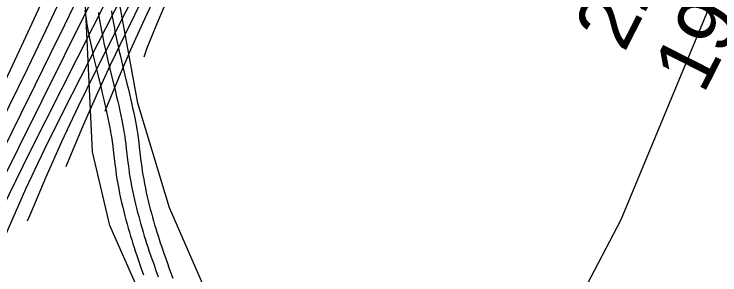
# Model space of a CAD drawing. Extents: x 3177385 to 3215275, y 903885 to 929304.
# Drawn here: x 3209864 to 3210670, y 922588 to 922887 of the extents above; entities that cross this region are included whole.
import ezdxf

# ---------------------------------------------------------------- set-up
doc = ezdxf.new("R2010")
doc.units = 0
for name, color, linetype in [('V-RIVR-RANG', 7, 'Continuous'), ('V-ROAD-CNTR', 7, 'Continuous'), ('V-SITE-VEGE', 7, 'Continuous'), ('V-TOPO-BNDY', 7, 'Continuous'), ('V-TOPO-MAJR', 7, 'Continuous'), ('V-TOPO-MINR', 7, 'Continuous')]:
    doc.layers.add(name, color=color, linetype=linetype)

msp = doc.modelspace()

# ---------------------------------------------------------------- linework, layer by layer
at = {"layer": 'V-ROAD-CNTR'}
for points in [[(3209945.07, 922890.91), (3209945.71, 922886.16), (3209946.38, 922881.57), (3209947.08, 922877.15), (3209947.79, 922872.88), (3209948.52, 922868.76), (3209949.26, 922864.78), (3209950, 922860.94), (3209950.75, 922857.21), (3209952.24, 922850.08), (3209953.7, 922843.4), (3209955.12, 922837.18), (3209956.48, 922831.35), (3209959.07, 922820.53), (3209963.64, 922801.73), (3209965.33, 922794.73), (3209966.77, 922788.63), (3209968, 922783.3), (3209969.06, 922778.64), (3209969.95, 922774.6), (3209971.46, 922767.48), (3209972.53, 922762.17), (3209973.3, 922758.22), (3209974.39, 922752.22), (3209974.9, 922749.27), (3209975.39, 922746.31), (3209975.83, 922743.46), (3209976.22, 922740.79), (3209976.91, 922735.64), (3209977.47, 922731.12), (3209979.39, 922714.8), (3209979.91, 922710.62), (3209980.33, 922707.45), (3209981, 922702.7), (3209981.75, 922697.93), (3209982.72, 922692.3), (3209983.74, 922686.79), (3209984.81, 922681.39), (3209985.93, 922676.09), (3209987.09, 922670.89), (3209988.28, 922665.79), (3209989.51, 922660.79), (3209990.76, 922655.88), (3209992.03, 922651.06), (3209993.33, 922646.33), (3209994.64, 922641.68), (3209995.97, 922637.13), (3209997.3, 922632.65), (3209998.65, 922628.26), (3210000, 922623.94), (3210001.35, 922619.71), (3210002.71, 922615.54), (3210004.08, 922611.44), (3210006.8, 922603.43), (3210009.51, 922595.68), (3210012.18, 922588.25)], [(3209960.56, 922888.25), (3209961.21, 922883.83), (3209961.88, 922879.56), (3209962.58, 922875.43), (3209963.28, 922871.44), (3209964, 922867.57), (3209964.72, 922863.83), (3209965.45, 922860.22), (3209966.91, 922853.22), (3209968.34, 922846.67), (3209969.74, 922840.54), (3209971.08, 922834.8), (3209973.65, 922824.05), (3209978.22, 922805.26), (3209979.92, 922798.21), (3209981.38, 922792.04), (3209982.63, 922786.64), (3209983.7, 922781.92), (3209984.61, 922777.78), (3209986.15, 922770.52), (3209987.25, 922765.08), (3209988.04, 922760.99), (3209989.16, 922754.84), (3209989.69, 922751.77), (3209990.2, 922748.69), (3209990.66, 922745.69), (3209991.07, 922742.87), (3209991.79, 922737.57), (3209992.36, 922732.91), (3209994.28, 922716.6), (3209994.79, 922712.53), (3209995.19, 922709.48), (3209995.84, 922704.92), (3209996.55, 922700.37), (3209997.48, 922694.95), (3209998.47, 922689.62), (3209999.51, 922684.4), (3210000.59, 922679.27), (3210001.71, 922674.23), (3210002.87, 922669.28), (3210004.06, 922664.42), (3210005.28, 922659.65), (3210006.52, 922654.96), (3210007.78, 922650.35), (3210009.06, 922645.82), (3210010.35, 922641.37), (3210011.66, 922636.99), (3210012.98, 922632.7), (3210014.3, 922628.47), (3210015.63, 922624.32), (3210016.96, 922620.23), (3210018.29, 922616.22), (3210020.98, 922608.32), (3210023.65, 922600.69), (3210026.3, 922593.31)], [(3209975.42, 922890.33), (3209976.04, 922886.08), (3209976.69, 922881.97), (3209977.36, 922877.98), (3209978.04, 922874.11), (3209978.74, 922870.37), (3209979.44, 922866.73), (3209980.14, 922863.22), (3209981.58, 922856.36), (3209982.98, 922849.94), (3209984.35, 922843.91), (3209985.67, 922838.25), (3209988.23, 922827.57), (3209992.8, 922808.79), (3209994.51, 922801.69), (3209995.98, 922795.46), (3209997.25, 922789.99), (3209998.33, 922785.19), (3209999.27, 922780.95), (3210000.84, 922773.57), (3210001.97, 922767.98), (3210002.78, 922763.75), (3210003.93, 922757.46), (3210004.48, 922754.26), (3210005.01, 922751.06), (3210005.5, 922747.92), (3210005.93, 922744.95), (3210006.66, 922739.49), (3210007.26, 922734.71), (3210009.17, 922718.4), (3210009.67, 922714.43), (3210010.05, 922711.51), (3210010.67, 922707.13), (3210011.35, 922702.8), (3210012.25, 922697.59), (3210013.2, 922692.45), (3210014.2, 922687.41), (3210015.25, 922682.45), (3210016.34, 922677.57), (3210017.46, 922672.77), (3210018.61, 922668.06), (3210019.8, 922663.42), (3210021, 922658.85), (3210022.23, 922654.37), (3210023.48, 922649.95), (3210024.74, 922645.61), (3210026.02, 922641.34), (3210027.3, 922637.13), (3210028.6, 922633), (3210029.9, 922628.93), (3210031.21, 922624.92), (3210032.51, 922621), (3210035.16, 922613.22), (3210037.79, 922605.7), (3210040.42, 922598.37)], [(3210040.38, 922598.46), (3210042.98, 922591.36), (3210045.52, 922584.53)], [(3210026.3, 922593.31), (3210028.91, 922586.17)]]:
    msp.add_lwpolyline(points, dxfattribs=at)
at = {"layer": 'V-SITE-VEGE'}
for p, q in [((3210005.61, 922784.84), (3209973.62, 922960.93)), ((3209949.62, 922816.86), (3209945.62, 922896.89)), ((3209953.62, 922728.81), (3209949.62, 922816.86)), ((3210041.6, 922664.78), (3210005.61, 922784.84)), ((3209973.62, 922644.77), (3209953.62, 922728.81)), ((3210085.6, 922564.73), (3210041.6, 922664.78)), ((3210021.61, 922536.71), (3209973.62, 922644.77))]:
    msp.add_line(p, q, dxfattribs=at)
at = {"layer": 'V-TOPO-BNDY'}
msp.add_lwpolyline([(3212104.8, 927454.99), (3211654.69, 925302.34), (3210557.14, 922651.35), (3209209.28, 920082.76), (3207894.02, 918536.94), (3206268.96, 917198.21), (3204189.96, 915875.19), (3202488.97, 914709.68), (3200913.97, 913922.16), (3198614.47, 912914.15), (3196094.47, 911748.64), (3194267.47, 911118.63), (3192912.97, 910488.63), (3191155.59, 909558.24), (3212939.67, 909531.52)], dxfattribs=at)
at = {"layer": 'V-TOPO-MAJR'}
for points in [[(3209846.18, 922793.28), (3209870.47, 922844.82), (3209894.29, 922896.58), (3209917.79, 922948.48), (3210038.78, 923219.08), (3210039.7, 923221.23), (3210040.58, 923223.4), (3210042.15, 923227.81), (3210043.4, 923232.31), (3210043.88, 923234.6), (3210044.27, 923236.9), (3210046.44, 923251.79), (3210047.97, 923261.35), (3210049.7, 923270.87), (3210051.71, 923280.34), (3210053.91, 923289.77), (3210332.87, 924410.1)], [(3209834.86, 922586.88), (3209838.44, 922595.64), (3209857.77, 922641.36), (3209877.85, 922686.74), (3209899.05, 922731.6), (3209921.01, 922776.13), (3210105.01, 923137.84), (3210108.17, 923144.06), (3210111.31, 923150.29), (3210114.44, 923156.52), (3210117.56, 923162.77), (3210120.57, 923169.06), (3210123.45, 923175.4), (3210126.11, 923181.84), (3210128.64, 923188.34), (3210132.87, 923199.73), (3210137.19, 923212.04), (3210141.22, 923224.43), (3210144.81, 923236.96), (3210148.1, 923249.59), (3210161.05, 923303.11)]]:
    msp.add_lwpolyline(points, dxfattribs=at)
at = {"layer": 'V-TOPO-MINR'}
for points in [[(3209617.88, 922244.44), (3209652.44, 922332.37), (3209678.24, 922395.85), (3209705.02, 922458.9), (3209733.26, 922521.31), (3209762.48, 922583.29), (3209796.64, 922653.6), (3209817.44, 922696.42), (3209838.26, 922739.23), (3209859.1, 922782.04), (3209879.94, 922824.84), (3209900.48, 922867.78), (3209920.61, 922910.91), (3209940.12, 922954.32), (3209959.22, 922997.93), (3210069.37, 923254.44), (3210070.43, 923257.08), (3210071.39, 923259.75), (3210072.22, 923262.47), (3210072.96, 923265.21), (3210090.79, 923338.73)], [(3209676.36, 922340.62), (3209699.56, 922399.04), (3209723.88, 922458.23), (3209749.13, 922517.01), (3209775.77, 922575.17), (3209803.34, 922632.93), (3209871.8, 922772.07), (3209888.56, 922806.15), (3209905.3, 922840.24), (3209922.03, 922874.33), (3209938.75, 922908.43), (3209955.02, 922942.73), (3209970.68, 922977.29), (3209985.45, 923012.25), (3209999.62, 923047.47), (3210074.64, 923241.14), (3210077.27, 923248.3), (3210079.71, 923255.51), (3210081.9, 923262.81), (3210083.91, 923270.16), (3210100.1, 923334.01)], [(3209735.02, 922437.09), (3209746.27, 922465.14), (3209769.01, 922519.94), (3209792.63, 922574.35), (3209817.56, 922628.17), (3209843.37, 922681.6), (3209948.24, 922892.23), (3209960.7, 922917.31), (3209973.15, 922942.39), (3209985.56, 922967.5), (3209997.96, 922992.61), (3210009.94, 923017.9), (3210021.4, 923043.42), (3210032.07, 923069.28), (3210042.21, 923095.36), (3210085.87, 923212.97), (3210091.78, 923229.7), (3210097.33, 923246.54), (3210102.34, 923263.54), (3210107, 923280.66), (3210118.25, 923324.81)], [(3209789.28, 922522.58), (3209792.55, 922530.66), (3209813.63, 922580.97), (3209835.53, 922630.91), (3209858.64, 922680.29), (3209882.57, 922729.31), (3210025.97, 923014.13), (3210033.9, 923029.93), (3210041.81, 923045.73), (3210049.69, 923061.55), (3210057.56, 923077.38), (3210065.15, 923093.32), (3210072.4, 923109.42), (3210079.15, 923125.73), (3210085.55, 923142.19), (3210099.22, 923178.99), (3210109.18, 923207.26), (3210118.5, 923235.73), (3210126.87, 923264.48), (3210134.61, 923293.44), (3210139.71, 923313.92)], [(3209879.69, 922650.12), (3209883.58, 922659.62), (3209900.88, 922700.45), (3209918.83, 922740.99), (3209937.75, 922781.08), (3209957.32, 922820.88), (3210156.76, 923214.36), (3210157.91, 923217.31), (3210158.18, 923218.34), (3210175.31, 923295.88)], [(3209923.73, 922712.24), (3209927.92, 922722.51), (3209942.85, 922758.11), (3209958.27, 922793.49), (3209974.42, 922828.54), (3209991.07, 922863.37), (3210159.41, 923206.51), (3210161.04, 923210.12), (3210162.5, 923213.79), (3210163.7, 923217.55), (3210164.74, 923221.37), (3210181.61, 923292.68)], [(3209968.45, 922775.33), (3209971.01, 922782.44), (3209972.13, 922785.23), (3209984.76, 922815.68), (3209997.71, 922845.99), (3210011.15, 922876.08), (3210024.92, 922906.03), (3210162.26, 923198.57), (3210165, 923204.86), (3210167.5, 923211.24), (3210169.64, 923217.75), (3210171.54, 923224.35), (3210188.27, 923289.31)], [(3210012.61, 922837.61), (3210016.24, 922847.77), (3210026.6, 922873.15), (3210037.13, 922898.46), (3210047.91, 922923.67), (3210058.85, 922948.81), (3210165.4, 923190.49), (3210169.17, 923199.52), (3210172.68, 923208.63), (3210175.82, 923217.88), (3210178.71, 923227.22), (3210195.49, 923285.64)]]:
    msp.add_lwpolyline(points, dxfattribs=at)

# ---------------------------------------------------------------- texts
at = {"layer": 'V-RIVR-RANG'}
for s, p in [('222.5', (3210561.12, 922841.53)), ('192.0', (3210651.39, 922793.85))]:
    msp.add_text(s, height=67, rotation=63.09833, dxfattribs=at).set_placement(p)

doc.saveas('drawing.dxf')
